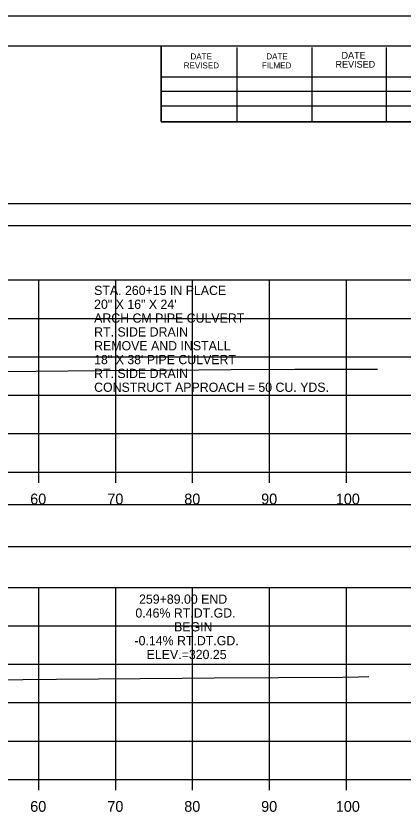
# Model space of a CAD drawing. Extents: x 1376273 to 1384221, y 378927 to 384592.
# Drawn here: x 1380614.9 to 1380665.2, y 382355 to 382458.6 of the extents above; entities that cross this region are included whole.
import ezdxf

# ---------------------------------------------------------------- set-up
doc = ezdxf.new("R2010")
doc.units = 0
for name, color, linetype in [('R_Axis', 7, 'Continuous'), ('R_Axis Annot', 7, 'Continuous'), ('R_Border', 7, 'Continuous'), ('R_Exist Surface', 7, 'Continuous'), ('R_Grid', 7, 'Continuous'), ('R_No Plot', 7, 'Continuous'), ('R_Xsect Elev', 7, 'Continuous')]:
    doc.layers.add(name, color=color, linetype=linetype)

msp = doc.modelspace()

# ---------------------------------------------------------------- linework, layer by layer
at = {"layer": 'R_Axis'}
for p, q in [((1380407.84, 382399.2), (1380707.84, 382399.2)), ((1380617.84, 382397.8), (1380617.84, 382399.2)), ((1380627.84, 382397.8), (1380627.84, 382399.2)), ((1380637.84, 382397.8), (1380637.84, 382399.2)), ((1380647.84, 382397.8), (1380647.84, 382399.2)), ((1380657.84, 382397.8), (1380657.84, 382399.2)), ((1380407.84, 382359.2), (1380707.84, 382359.2)), ((1380617.84, 382357.8), (1380617.84, 382359.2)), ((1380627.84, 382357.8), (1380627.84, 382359.2)), ((1380637.84, 382357.8), (1380637.84, 382359.2)), ((1380647.84, 382357.8), (1380647.84, 382359.2)), ((1380657.84, 382357.8), (1380657.84, 382359.2))]:
    msp.add_line(p, q, dxfattribs=at)
at = {"layer": 'R_Axis Annot'}
for points in [[(1380407.51, 382431.29), (1380709.31, 382431.29), (1380709.31, 382434.11), (1380407.51, 382434.11)], [(1380406.99, 382389.53), (1380708.68, 382389.53), (1380708.68, 382394.94), (1380406.99, 382394.94)]]:
    msp.add_lwpolyline(points, close=True, dxfattribs=at)
at = {"layer": 'R_Border'}
for p, q in [((1380399.84, 382454.66), (1380716.02, 382454.66)), ((1380633.76, 382444.78), (1380633.76, 382454.66)), ((1380643.62, 382444.78), (1380643.62, 382454.46)), ((1380653.38, 382444.78), (1380653.38, 382454.46)), ((1380663.06, 382444.78), (1380663.06, 382454.46)), ((1380633.76, 382450.64), (1380672.92, 382450.64)), ((1380633.76, 382448.78), (1380672.92, 382448.78)), ((1380633.76, 382444.78), (1380633.76, 382446.84)), ((1380633.76, 382446.84), (1380672.92, 382446.84)), ((1380716.02, 382444.78), (1380633.76, 382444.78))]:
    msp.add_line(p, q, dxfattribs=at)
at = {"layer": 'R_Exist Surface'}
for points in [[(1380605.14, 382412.25), (1380617.45, 382412.32), (1380625.8, 382412.4), (1380634.4, 382412.46), (1380642.83, 382412.54), (1380651.11, 382412.59), (1380661.88, 382412.59)], [(1380609.34, 382372.07), (1380615.76, 382372.21), (1380620.15, 382372.26), (1380636.46, 382372.37), (1380640.64, 382372.41), (1380657.35, 382372.53), (1380659.43, 382372.58), (1380660.74, 382372.61)]]:
    msp.add_lwpolyline(points, dxfattribs=at)
at = {"layer": 'R_Grid'}
for p, q in [((1380407.84, 382424.2), (1380707.84, 382424.2)), ((1380617.84, 382399.2), (1380617.84, 382424.2)), ((1380627.84, 382399.2), (1380627.84, 382424.2)), ((1380637.84, 382399.2), (1380637.84, 382424.2)), ((1380647.84, 382399.2), (1380647.84, 382424.2)), ((1380657.84, 382399.2), (1380657.84, 382424.2)), ((1380407.84, 382419.2), (1380707.84, 382419.2)), ((1380407.84, 382414.2), (1380707.84, 382414.2)), ((1380407.84, 382409.2), (1380707.84, 382409.2)), ((1380407.84, 382404.2), (1380707.84, 382404.2)), ((1380407.84, 382399.2), (1380707.84, 382399.2)), ((1380407.84, 382384.2), (1380707.84, 382384.2)), ((1380617.84, 382359.2), (1380617.84, 382384.2)), ((1380627.84, 382359.2), (1380627.84, 382384.2)), ((1380637.84, 382359.2), (1380637.84, 382384.2)), ((1380647.84, 382359.2), (1380647.84, 382384.2)), ((1380657.84, 382359.2), (1380657.84, 382384.2)), ((1380407.84, 382379.2), (1380707.84, 382379.2)), ((1380407.84, 382374.2), (1380707.84, 382374.2)), ((1380407.84, 382369.2), (1380707.84, 382369.2)), ((1380407.84, 382364.2), (1380707.84, 382364.2)), ((1380407.84, 382359.2), (1380707.84, 382359.2))]:
    msp.add_line(p, q, dxfattribs=at)
at = {"layer": 'R_No Plot'}
msp.add_line((1380387.44, 382458.55), (1380720.77, 382458.55), dxfattribs=at)
for points in [[(1380387.43, 382458.55), (1380720.77, 382458.55), (1380720.77, 382245.22), (1380387.43, 382245.22)], [(1380633.76, 382454.66), (1380633.76, 382444.78), (1380669.49, 382444.78), (1380669.49, 382441.86), (1380692.69, 382441.86), (1380692.69, 382417.53), (1380716.02, 382417.53), (1380716.02, 382249.2), (1380399.84, 382249.2), (1380399.84, 382454.66)]]:
    msp.add_lwpolyline(points, close=True, dxfattribs=at)

# ---------------------------------------------------------------- texts
at = {"layer": 'R_Axis Annot'}
for s, height, p in [('STA. 260+15 IN PLACE', 1.2, (1380625.03, 382422.24)), ('20" X 16" X 24\'', 1.2, (1380625.03, 382420.44)), ('ARCH CM PIPE CULVERT', 1.2, (1380625.03, 382418.64)), ('RT. SIDE DRAIN', 1.2, (1380625.03, 382416.84)), ('REMOVE AND INSTALL', 1.2, (1380625.03, 382415.04)), ('18" X 38\' PIPE CULVERT', 1.2, (1380625.03, 382413.24)), ('RT. SIDE DRAIN', 1.2, (1380625.03, 382411.44)), ('CONSTRUCT APPROACH = 50 CU. YDS.', 1.2, (1380625.03, 382409.64)), ('60', 1.4, (1380616.72, 382395)), ('70', 1.4, (1380626.75, 382395)), ('80', 1.4, (1380636.75, 382395)), ('90', 1.4, (1380646.75, 382395)), ('100', 1.4, (1380656.46, 382395)), ('60', 1.4, (1380616.72, 382355)), ('70', 1.4, (1380626.75, 382355)), ('80', 1.4, (1380636.75, 382355)), ('90', 1.4, (1380646.75, 382355)), ('100', 1.4, (1380656.46, 382355))]:
    msp.add_text(s, height=height, dxfattribs=at).set_placement(p)
at = {"layer": 'R_Border'}
for s, height, p in [('DATE', 0.782, (1380637.56, 382452.9)), ('DATE', 0.782, (1380647.42, 382452.9)), ('DATE', 0.879, (1380657.2, 382453)), ('REVISED', 0.782, (1380636.68, 382451.72)), ('FILMED', 0.782, (1380646.84, 382451.72)), ('REVISED', 0.879, (1380656.42, 382451.82))]:
    msp.add_text(s, height=height, rotation=360, dxfattribs=at).set_placement(p)
at = {"layer": 'R_Xsect Elev'}
for s, p in [('259+89.00 END', (1380630.87, 382382.07)), ('0.46% RT.DT.GD.', (1380630.4, 382380.27)), ('BEGIN', (1380635.43, 382378.47)), ('-0.14% RT.DT.GD.', (1380630.28, 382376.67)), ('ELEV.=320.25', (1380631.86, 382374.87))]:
    msp.add_text(s, height=1.2, rotation=360, dxfattribs=at).set_placement(p)

doc.saveas('drawing.dxf')
